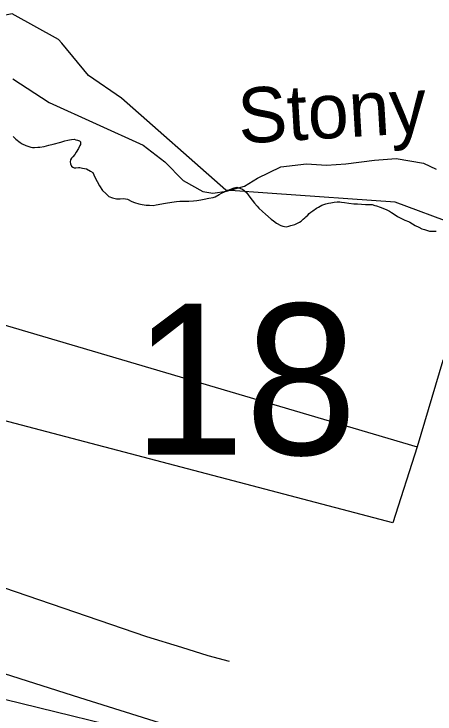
# Model space of a CAD drawing. Extents: x 2206922 to 2357709, y 510027 to 673830.
# Drawn here: x 2301085 to 2302229, y 579534 to 581436 of the extents above; entities that cross this region are included whole.
import ezdxf

# ---------------------------------------------------------------- set-up
doc = ezdxf.new("R2010")
doc.units = 0
for name, color, linetype in [('Exist Boundary Land Use Reservation Military US Department of Defense', 7, 'Continuous'), ('Exist Boundary Political City Limit New', 7, 'Continuous'), ('Exist Hydrographic Creek Single Shore', 7, 'Continuous'), ('Exist Hydrographic Creek Single Shore Label', 7, 'Continuous'), ('Exist Hydrographic River Shore', 7, 'Continuous'), ('Exist Road Non-System Type 51', 7, 'Continuous'), ('Exist Road Secondary Structure Standard Bridge Number Label', 7, 'Continuous'), ('Map Preparation Boundary City Limit Buffer Line', 7, 'Continuous')]:
    doc.layers.add(name, color=color, linetype=linetype)

msp = doc.modelspace()

# ---------------------------------------------------------------- linework, layer by layer
at = {"layer": 'Exist Boundary Land Use Reservation Military US Department of Defense'}
for points in [[(2301214.4, 581356.7), (2301205.9, 581367), (2301079.5, 581436.4), (2300745.4, 581371.1), (2300525.3, 581301.8), (2300501.6, 581274.6)], [(2301786, 580948.3), (2301660.2, 580957.2), (2301377, 581208), (2301287.4, 581269.2), (2301214.4, 581356.7)], [(2302286.7, 580863.8), (2302120.7, 580924.6), (2301786, 580948.3)]]:
    msp.add_lwpolyline(points, dxfattribs=at)
at = {"layer": 'Exist Boundary Political City Limit New'}
for points in [[(2301082.2, 581103.1), (2301085, 581100.3), (2301089.5, 581096.3), (2301101.8, 581086.9), (2301107.2, 581083.9), (2301116.5, 581079.1), (2301125, 581076), (2301130.5, 581074.2), (2301134.5, 581073.1), (2301140, 581073.2), (2301149.8, 581074.1), (2301155.2, 581074.9), (2301166.2, 581076.7), (2301179.2, 581079.8), (2301190.8, 581082.6), (2301211.5, 581088.1), (2301223.2, 581091.3), (2301230.8, 581093.4), (2301235.2, 581094.2), (2301241, 581095), (2301248, 581095.8), (2301252.5, 581094.8), (2301256.8, 581093.8), (2301262.8, 581091.6), (2301265, 581088.6), (2301265.5, 581085.4), (2301265, 581082)], [(2301265, 581082), (2301264, 581078.9), (2301259.5, 581070.9), (2301254, 581061.3), (2301250, 581054.7), (2301244.5, 581047.9), (2301241.2, 581044.3), (2301238.2, 581040.1), (2301237.2, 581034.4), (2301238.5, 581028.8), (2301241.2, 581023.2), (2301244.8, 581020.1), (2301248.2, 581018.6), (2301252.8, 581018.4), (2301259.8, 581019.2), (2301263.2, 581018.9), (2301266.8, 581018.5), (2301271, 581017.8), (2301281.5, 581015.5), (2301292.5, 581009.5), (2301298.5, 581005.7), (2301301.2, 580999.6), (2301305.2, 580990.9), (2301310.8, 580980.9), (2301317, 580969.8), (2301325.5, 580956.8), (2301333.8, 580948.4), (2301342.8, 580940.6), (2301352.5, 580936.7), (2301359.5, 580934.6), (2301362.8, 580933.8), (2301369, 580933.9), (2301372.8, 580934.1), (2301382.2, 580934.6), (2301393.2, 580932.8), (2301405, 580926.9), (2301412.2, 580924.1), (2301424.2, 580920.1), (2301433.2, 580918.6), (2301443.8, 580917.1), (2301452.8, 580916.6), (2301462.5, 580916.3), (2301470.8, 580917.4), (2301496, 580921.9), (2301513.5, 580925.3), (2301526.5, 580927), (2301535.8, 580927.9), (2301549.8, 580927.9), (2301560, 580928.1), (2301572.8, 580928.5), (2301581.2, 580929.6), (2301592.8, 580931.5), (2301601.2, 580933.4), (2301613.8, 580935.6), (2301625.8, 580937.5), (2301631.8, 580939.1), (2301642.5, 580945.8), (2301648.8, 580949.2), (2301658.5, 580953.6), (2301675.8, 580961.2), (2301683, 580963.8), (2301690, 580965.7), (2301705.5, 580960.5), (2301710.5, 580956.3), (2301717.2, 580949.9), (2301723.2, 580941.8), (2301731.8, 580930.7), (2301738.2, 580922.4), (2301745.5, 580913.7), (2301750.5, 580908.8), (2301760, 580899.6), (2301768.2, 580892.3), (2301783.2, 580879.2), (2301790, 580874.2), (2301797.8, 580868.1), (2301810, 580861.2), (2301815.2, 580859.9), (2301824.2, 580858.2), (2301831.5, 580859.6), (2301837.5, 580861.2), (2301844.2, 580863.3), (2301847.8, 580864.5), (2301855.2, 580867.8), (2301861, 580870.6), (2301865, 580873.8), (2301870.5, 580878.4), (2301874.8, 580882.1), (2301878.2, 580885.2), (2301883, 580889.9), (2301886.8, 580893.9), (2301891.5, 580897.7), (2301897.2, 580901.8), (2301907.2, 580908.5), (2301912.2, 580911.7), (2301921, 580917.1), (2301927, 580919), (2301932.2, 580920.5), (2301939.8, 580922.5), (2301946.2, 580923.5), (2301955.2, 580924.8)], [(2301955.2, 580924.8), (2301963.2, 580925.5), (2301970, 580925.9), (2301975, 580925.3)], [(2301975, 580925.3), (2301983, 580924.1), (2301995, 580922.2), (2302008.2, 580920.9), (2302018.2, 580920.1), (2302029, 580919.3), (2302040.2, 580918.9), (2302051.2, 580918.8), (2302058.2, 580918.4), (2302065, 580916.3), (2302070, 580914.8), (2302079.8, 580911.4), (2302091.5, 580906.5), (2302098, 580903.8), (2302104.8, 580900.4), (2302110.5, 580897.2), (2302117.5, 580892.3), (2302127, 580885.8), (2302146.8, 580876.2), (2302156.5, 580872.2), (2302160.5, 580870.3), (2302167.8, 580866.2), (2302175.2, 580861.9), (2302185, 580857), (2302193.5, 580852.8), (2302200.5, 580850.4), (2302214.2, 580846.4), (2302223.2, 580846.1), (2302232.2, 580846.6)]]:
    msp.add_lwpolyline(points, dxfattribs=at)
at = {"layer": 'Exist Hydrographic Creek Single Shore'}
msp.add_lwpolyline([(2301081.5, 581260.5), (2301180, 581196), (2301435.5, 581079.8), (2301494.7, 581034.9), (2301544.6, 580983.9), (2301597.7, 580954.3), (2301625.2, 580949.1), (2301662, 580955.3), (2301710.9, 580968.5), (2301746.6, 580990), (2301809.9, 581020.6), (2301879.2, 581028.8), (2301934.3, 581025.7), (2301986.3, 581028.8), (2302064.9, 581039), (2302123, 581044.1), (2302197.5, 581030.8), (2302232.2, 581014.5)], dxfattribs=at)
at = {"layer": 'Exist Hydrographic River Shore'}
msp.add_lwpolyline([(2301658, 579426.9), (2300873, 579618.3), (2300156, 579651.7), (2299789.1, 579605.8)], dxfattribs=at)
at = {"layer": 'Exist Road Non-System Type 51'}
for points in [[(2299565.5, 580509.5), (2299568.9, 580564.2), (2299588.9, 580633.3), (2299633.5, 580709.1), (2299682.5, 580769.3), (2299751.6, 580829.5), (2299807.3, 580849.6), (2299985.6, 580883), (2300090.4, 580889.7), (2300188.4, 580885.3), (2300277.6, 580860.7), (2300382.3, 580800.5), (2300431.3, 580758.2), (2300467, 580740.3), (2300509.4, 580731.4), (2300549.5, 580726.9), (2300578.4, 580729.2), (2300612.2, 580722.7), (2302180.3, 580259.9)], [(2302963.1, 580714.1), (2302504.5, 580603.1), (2302360.9, 580567.7), (2302305.1, 580541.1), (2302269.4, 580530.6), (2302249.8, 580494.6), (2302180.3, 580259.9)], [(2302180.3, 580259.9), (2302114.6, 580053.2), (2300859.3, 580383.5), (2300785.7, 580408.1), (2300773.3, 580414.6), (2300738.9, 580417), (2300712.2, 580412.5), (2300685.4, 580381.3), (2300652, 580260.9), (2300623, 580173.9), (2300598.5, 580089.2), (2300603, 580053.5), (2300635.8, 580021.3)], [(2301670.5, 579676.7), (2301612.5, 579692.3), (2301541.2, 579714.6), (2301445.4, 579743.5), (2300635.8, 580021.3)], [(2300540.6, 579803.8), (2300616.3, 579777), (2300730, 579748), (2301262.6, 579578.5), (2301885.6, 579383.4), (2302823.8, 579099)]]:
    msp.add_lwpolyline(points, dxfattribs=at)
at = {"layer": 'Map Preparation Boundary City Limit Buffer Line'}
for points in [[(2301082.2, 581103.1), (2301085, 581100.3), (2301089.5, 581096.3), (2301101.8, 581086.9), (2301107.2, 581083.9), (2301116.5, 581079.1), (2301125, 581076), (2301130.5, 581074.2), (2301134.5, 581073.1), (2301140, 581073.2), (2301149.8, 581074.1), (2301155.2, 581074.9), (2301166.2, 581076.7), (2301179.2, 581079.8), (2301190.8, 581082.6), (2301211.5, 581088.1), (2301223.2, 581091.3), (2301230.8, 581093.4), (2301235.2, 581094.2), (2301241, 581095), (2301248, 581095.8), (2301252.5, 581094.8), (2301256.8, 581093.8), (2301262.8, 581091.6), (2301265, 581088.6), (2301265.5, 581085.4), (2301265, 581082)], [(2301265, 581082), (2301264, 581078.9), (2301259.5, 581070.9), (2301254, 581061.3), (2301250, 581054.7), (2301244.5, 581047.9), (2301241.2, 581044.3), (2301238.2, 581040.1), (2301237.2, 581034.4), (2301238.5, 581028.8), (2301241.2, 581023.2), (2301244.8, 581020.1), (2301248.2, 581018.6), (2301252.8, 581018.4), (2301259.8, 581019.2), (2301263.2, 581018.9), (2301266.8, 581018.5), (2301271, 581017.8), (2301281.5, 581015.5), (2301292.5, 581009.5), (2301298.5, 581005.7), (2301301.2, 580999.6), (2301305.2, 580990.9), (2301310.8, 580980.9), (2301317, 580969.8), (2301325.5, 580956.8), (2301333.8, 580948.4), (2301342.8, 580940.6), (2301352.5, 580936.7), (2301359.5, 580934.6), (2301362.8, 580933.8), (2301369, 580933.9), (2301372.8, 580934.1), (2301382.2, 580934.6), (2301393.2, 580932.8), (2301405, 580926.9), (2301412.2, 580924.1), (2301424.2, 580920.1), (2301433.2, 580918.6), (2301443.8, 580917.1), (2301452.8, 580916.6), (2301462.5, 580916.3), (2301470.8, 580917.4), (2301496, 580921.9), (2301513.5, 580925.3), (2301526.5, 580927), (2301535.8, 580927.9), (2301549.8, 580927.9), (2301560, 580928.1), (2301572.8, 580928.5), (2301581.2, 580929.6), (2301592.8, 580931.5), (2301601.2, 580933.4), (2301613.8, 580935.6), (2301625.8, 580937.5), (2301631.8, 580939.1), (2301642.5, 580945.8), (2301648.8, 580949.2), (2301658.5, 580953.6), (2301675.8, 580961.2), (2301683, 580963.8), (2301690, 580965.7), (2301705.5, 580960.5), (2301710.5, 580956.3), (2301717.2, 580949.9), (2301723.2, 580941.8), (2301731.8, 580930.7), (2301738.2, 580922.4), (2301745.5, 580913.7), (2301750.5, 580908.8), (2301760, 580899.6), (2301768.2, 580892.3), (2301783.2, 580879.2), (2301790, 580874.2), (2301797.8, 580868.1), (2301810, 580861.2), (2301815.2, 580859.9), (2301824.2, 580858.2), (2301831.5, 580859.6), (2301837.5, 580861.2), (2301844.2, 580863.3), (2301847.8, 580864.5), (2301855.2, 580867.8), (2301861, 580870.6), (2301865, 580873.8), (2301870.5, 580878.4), (2301874.8, 580882.1), (2301878.2, 580885.2), (2301883, 580889.9), (2301886.8, 580893.9), (2301891.5, 580897.7), (2301897.2, 580901.8), (2301907.2, 580908.5), (2301912.2, 580911.7), (2301921, 580917.1), (2301927, 580919), (2301932.2, 580920.5), (2301939.8, 580922.5), (2301946.2, 580923.5), (2301955.2, 580924.8)], [(2301955.2, 580924.8), (2301963.2, 580925.5), (2301970, 580925.9), (2301975, 580925.3)], [(2301975, 580925.3), (2301983, 580924.1), (2301995, 580922.2), (2302008.2, 580920.9), (2302018.2, 580920.1), (2302029, 580919.3), (2302040.2, 580918.9), (2302051.2, 580918.8), (2302058.2, 580918.4), (2302065, 580916.3), (2302070, 580914.8), (2302079.8, 580911.4), (2302091.5, 580906.5), (2302098, 580903.8), (2302104.8, 580900.4), (2302110.5, 580897.2), (2302117.5, 580892.3), (2302127, 580885.8), (2302146.8, 580876.2), (2302156.5, 580872.2), (2302160.5, 580870.3), (2302167.8, 580866.2), (2302175.2, 580861.9), (2302185, 580857), (2302193.5, 580852.8), (2302200.5, 580850.4), (2302214.2, 580846.4), (2302223.2, 580846.1), (2302232.2, 580846.6)]]:
    msp.add_lwpolyline(points, dxfattribs=at)

# ---------------------------------------------------------------- texts
at = {"layer": 'Exist Hydrographic Creek Single Shore Label'}
msp.add_text('Stony', height=150, rotation=3.3691, dxfattribs=at).set_placement((2301697.3, 581084.1))
at = {"layer": 'Exist Road Secondary Structure Standard Bridge Number Label'}
msp.add_text('18', height=410.1, dxfattribs=at).set_placement((2301407.4, 580238.6))

doc.saveas('drawing.dxf')
